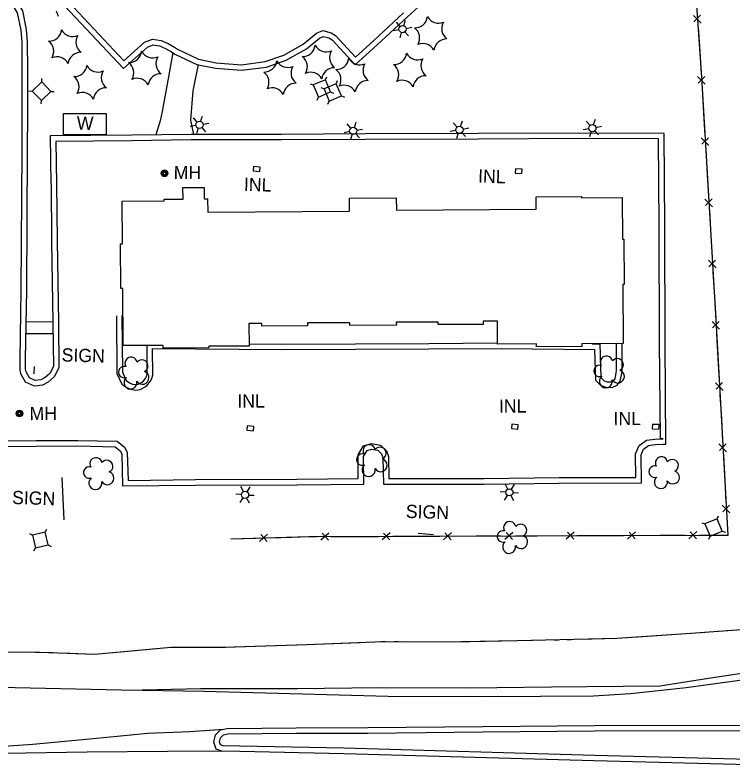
# Model space of a CAD drawing. Extents: x 353423 to 364002, y 127000 to 201942.
# Drawn here: x 360654.5 to 360980.5, y 148124 to 148465.9 of the extents above; entities that cross this region are included whole.
import ezdxf

# ---------------------------------------------------------------- set-up
doc = ezdxf.new("R2010")
doc.units = 0
for name, color, linetype in [('E_DTM_SlopeBottom', 7, 'Continuous'), ('E_DTM_SlopeTop', 7, 'Continuous'), ('E_FEN_Generic', 7, 'Continuous'), ('E_LAND_BrushLine', 7, 'Continuous'), ('E_MISCPROP', 7, 'Continuous'), ('E_SGN', 7, 'Continuous'), ('E_STRUCT_WingWall', 7, 'Continuous'), ('E_UTL_ETransformer', 7, 'Continuous'), ('E_WTR_FlowLine', 7, 'Continuous')]:
    doc.layers.add(name, color=color, linetype=linetype)

msp = doc.modelspace()

# ---------------------------------------------------------------- linework, layer by layer
at = {"layer": 'E_DTM_SlopeBottom'}
for p, q in [((360962.54, 148465.75), (360966.03, 148462.27)), ((360965.79, 148465.81), (360962.82, 148462.8)), ((360964.48, 148437.98), (360967.93, 148434.46)), ((360967.72, 148438), (360964.72, 148435.02)), ((360966.12, 148410.17), (360969.57, 148406.65)), ((360969.36, 148410.2), (360966.36, 148407.22)), ((360967.75, 148382.37), (360971.21, 148378.85)), ((360971, 148382.39), (360968, 148379.41)), ((360969.39, 148354.56), (360972.84, 148351.04)), ((360972.63, 148354.58), (360969.63, 148351.6)), ((360971.03, 148326.75), (360974.48, 148323.23)), ((360974.27, 148326.77), (360971.27, 148323.8)), ((360972.59, 148298.95), (360976.02, 148295.41)), ((360975.83, 148298.96), (360972.82, 148295.99)), ((360974.13, 148271.13), (360977.57, 148267.6)), ((360977.37, 148271.14), (360974.36, 148268.18)), ((360975.67, 148243.32), (360979.11, 148239.79)), ((360978.91, 148243.33), (360975.9, 148240.36)), ((360796.99, 148230.64), (360793.29, 148227.39)), ((360796.84, 148227.4), (360794.03, 148230.56)), ((360824.85, 148230.75), (360821.15, 148227.5)), ((360824.69, 148227.51), (360821.89, 148230.67)), ((360852.71, 148230.86), (360849, 148227.61)), ((360852.55, 148227.62), (360849.74, 148230.78)), ((360880.56, 148230.97), (360876.86, 148227.72)), ((360880.4, 148227.73), (360877.6, 148230.89)), ((360908.42, 148231.08), (360904.71, 148227.83)), ((360908.26, 148227.84), (360905.45, 148231)), ((360936.27, 148231.19), (360932.57, 148227.94)), ((360936.11, 148227.95), (360933.31, 148231.11)), ((360964.13, 148231.3), (360960.42, 148228.05)), ((360963.97, 148228.06), (360961.16, 148231.22)), ((360769.1, 148230.08), (360765.48, 148226.74)), ((360769.03, 148226.84), (360766.14, 148229.93))]:
    msp.add_line(p, q, dxfattribs=at)
for points in [[(360953.85, 148615.9), (360966.24, 148437.71), (360973.03, 148322.39), (360978.17, 148229.61), (360787.96, 148228.87), (360752.42, 148227.87)], [(360964.65, 148460.46), (360965.44, 148449.17)], [(360965.44, 148449.17), (360966.13, 148439.24)], [(360966.53, 148432.67), (360967.2, 148421.37)], [(360676.55, 148411.54), (360676.51, 148421.22), (360695.83, 148421.28), (360695.82, 148411.45)], [(360967.2, 148421.37), (360967.78, 148411.43)], [(360695.82, 148411.46), (360676.55, 148411.54)], [(360968.17, 148404.86), (360968.84, 148393.57)], [(360765.65, 148394.88), (360765.79, 148396.88), (360762.8, 148397.08), (360762.66, 148395.09), (360765.65, 148394.88)], [(360884.68, 148393.92), (360884.77, 148395.92), (360881.77, 148396.04), (360881.69, 148394.05), (360884.68, 148393.92)], [(360968.84, 148393.57), (360969.42, 148383.63)], [(360969.81, 148377.06), (360970.47, 148365.76)], [(360970.47, 148365.76), (360971.06, 148355.82)], [(360971.45, 148349.25), (360972.11, 148337.95)], [(360972.11, 148337.95), (360972.7, 148328.01)], [(360973.08, 148321.44), (360973.71, 148310.14)], [(360973.71, 148310.14), (360974.26, 148300.2)], [(360974.62, 148293.63), (360975.25, 148282.33)], [(360975.25, 148282.33), (360975.8, 148272.39)], [(360762.74, 148277.09), (360762.91, 148279.08), (360759.92, 148279.33), (360759.75, 148277.34), (360762.74, 148277.09)], [(360882.88, 148277.86), (360883.03, 148279.85), (360880.03, 148280.07), (360879.89, 148278.07), (360882.88, 148277.86)], [(360946.88, 148277.9), (360946.96, 148279.9), (360943.96, 148280.02), (360943.88, 148278.02), (360946.88, 148277.9)], [(360976.16, 148265.82), (360976.79, 148254.51)], [(360976.79, 148254.51), (360977.34, 148244.57)], [(360977.7, 148238), (360978.17, 148229.61), (360975.25, 148229.6)], [(360763.73, 148228.19), (360752.42, 148227.87)], [(360780.27, 148228.65), (360770.31, 148228.37)], [(360791.58, 148228.88), (360787.96, 148228.87), (360780.27, 148228.65)], [(360808.12, 148228.95), (360798.16, 148228.91)], [(360819.44, 148228.99), (360808.12, 148228.95)], [(360835.97, 148229.06), (360826.02, 148229.02)], [(360847.29, 148229.1), (360835.97, 148229.06)], [(360863.83, 148229.17), (360853.87, 148229.13)], [(360875.15, 148229.21), (360863.83, 148229.17)], [(360891.68, 148229.27), (360881.73, 148229.24)], [(360903, 148229.32), (360891.68, 148229.27)], [(360919.54, 148229.39), (360909.58, 148229.35)], [(360930.86, 148229.43), (360919.54, 148229.39)], [(360947.39, 148229.49), (360937.44, 148229.46)], [(360958.71, 148229.54), (360947.39, 148229.49)], [(360975.25, 148229.6), (360965.29, 148229.56)]]:
    msp.add_lwpolyline(points, dxfattribs=at)
at = {"layer": 'E_DTM_SlopeTop'}
for points in [[(361018.07, 148171.64), (361001.55, 148169.45), (360969.36, 148164.52), (360947.32, 148161.15), (360930.7, 148160.97), (360898.07, 148160.62), (360860.82, 148160.25), (360819.83, 148160.3), (360782.64, 148159.93), (360738.68, 148159.89), (360705.89, 148159.19)], [(361018.26, 148169.25), (360996.77, 148165.43), (360959.34, 148160.28), (360934.01, 148157.63), (360917.24, 148156.53), (360869.06, 148156.24), (360823.96, 148156.39)], [(360823.96, 148156.39), (360779.41, 148157.62), (360740.17, 148158.63), (360702.84, 148159.24), (360647.39, 148160.45), (360605.89, 148161.49), (360556.7, 148162.35), (360516.95, 148163.2), (360484.92, 148164.18), (360476.79, 148164.74)], [(360748.72, 148131.51), (360723.79, 148131.42), (360687.26, 148131.07), (360649.83, 148130.49), (360605.56, 148130.78), (360662.64, 148134.75), (360690.03, 148137.37), (360714.75, 148139.74), (360733.87, 148140.52), (360749.39, 148141.62)], [(361040.76, 148123.96), (360917.55, 148127.13), (360803.88, 148130.43), (360756.54, 148131.36), (360748.47, 148131.51), (360745.8, 148132.51), (360744.76, 148135.7), (360745.51, 148138.97), (360747.87, 148141.25), (360750.76, 148141.95), (360782.19, 148142.22), (360814.75, 148142.29), (360866.88, 148142.86), (360917.61, 148143.25), (360985.59, 148143.43)], [(361040.83, 148126.46), (360917.62, 148129.63), (360803.95, 148132.93), (360756.59, 148133.86), (360748.95, 148134), (360747.8, 148134.43), (360747.35, 148135.81), (360747.78, 148137.69), (360749.12, 148138.98), (360751.07, 148139.45), (360782.2, 148139.72), (360814.77, 148139.79), (360866.9, 148140.36), (360917.62, 148140.75), (360985.6, 148140.93)]]:
    msp.add_lwpolyline(points, dxfattribs=at)
at = {"layer": 'E_FEN_Generic'}
for centre, radius, start, end in [((360836.08, 148465.86), 5.72, 268.1583, 353.9232), ((360846.81, 148467.95), 5.72, 208.1583, 293.9232), ((360832.52, 148455.51), 5.72, 328.1583, 53.9232), ((360854, 148459.7), 5.72, 148.1583, 233.9232), ((360669.93, 148459.81), 5.72, 268.1583, 353.9232), ((360680.67, 148461.91), 5.72, 208.1583, 293.9232), ((360687.85, 148453.65), 5.72, 148.1583, 233.9232), ((360666.38, 148449.46), 5.72, 328.1583, 53.9232), ((360839.71, 148447.26), 5.72, 28.1583, 113.9232), ((360850.44, 148449.35), 5.72, 88.1583, 173.9232), ((360706.28, 148450.08), 5.72, 268.1583, 353.9232), ((360717.02, 148452.17), 5.72, 208.1583, 293.9232), ((360785.09, 148452.8), 5.72, 268.1583, 353.9232), ((360795.83, 148454.9), 5.72, 208.1583, 293.9232), ((360803.01, 148446.65), 5.72, 148.1583, 233.9232), ((360673.56, 148441.21), 5.72, 28.1583, 113.9232), ((360684.3, 148443.3), 5.72, 88.1583, 173.9232), ((360724.2, 148443.92), 5.72, 148.1583, 233.9232), ((360781.54, 148442.46), 5.72, 328.1583, 53.9232), ((360800.35, 148446.94), 5.72, 268.1583, 353.9232), ((360811.08, 148449.04), 5.72, 208.1583, 293.9232), ((360826.58, 148449.17), 5.72, 268.1583, 353.9232), ((360837.31, 148451.26), 5.72, 208.1583, 293.9232), ((360844.5, 148443.01), 5.72, 148.1583, 233.9232), ((360681.42, 148443.66), 5.72, 268.1583, 353.9232), ((360692.16, 148445.76), 5.72, 208.1583, 293.9232), ((360702.72, 148439.73), 5.72, 328.1583, 53.9232), ((360767.66, 148445.74), 5.72, 268.1583, 353.9232), ((360778.39, 148447.84), 5.72, 208.1583, 293.9232), ((360785.58, 148439.58), 5.72, 148.1583, 233.9232), ((360818.27, 148440.79), 5.72, 148.1583, 233.9232), ((360823.02, 148438.82), 5.72, 328.1583, 53.9232), ((360699.34, 148437.51), 5.72, 148.1583, 233.9232), ((360720.65, 148433.57), 5.72, 88.1583, 173.9232), ((360764.1, 148435.39), 5.72, 328.1583, 53.9232), ((360788.72, 148434.2), 5.72, 28.1583, 113.9232), ((360799.46, 148436.3), 5.72, 88.1583, 173.9232), ((360796.79, 148436.6), 5.72, 328.1583, 53.9232), ((360677.86, 148433.32), 5.72, 328.1583, 53.9232), ((360709.91, 148431.47), 5.72, 28.1583, 113.9232), ((360814.71, 148430.44), 5.72, 88.1583, 173.9232), ((360830.21, 148430.57), 5.72, 28.1583, 113.9232), ((360840.94, 148432.66), 5.72, 88.1583, 173.9232), ((360695.79, 148427.16), 5.72, 88.1583, 173.9232), ((360771.29, 148427.14), 5.72, 28.1583, 113.9232), ((360782.02, 148429.23), 5.72, 88.1583, 173.9232), ((360803.98, 148428.34), 5.72, 28.1583, 113.9232), ((360685.05, 148425.06), 5.72, 28.1583, 113.9232), ((360707.18, 148307.74), 2.78, 11.0185, 212.0296), ((360712.1, 148306.57), 2.78, 294.3415, 142.1145), ((360923.04, 148308.28), 2.78, 11.0185, 212.0296), ((360927.97, 148307.1), 2.78, 294.3415, 142.1145), ((360704.09, 148303.76), 2.61, 73.7267, 291.6593), ((360919.95, 148304.29), 2.61, 73.7267, 291.6593), ((360712.36, 148301.2), 2.97, 211.3706, 72.6045), ((360928.22, 148301.73), 2.97, 211.3706, 72.6045), ((360706.93, 148299.02), 2.97, 129.0214, 11.9947), ((360922.79, 148299.55), 2.97, 129.0214, 11.9947), ((360815.33, 148268.01), 2.78, 11.0185, 212.0296), ((360820.25, 148266.84), 2.78, 294.3415, 142.1145), ((360691.25, 148262.1), 2.78, 11.0185, 212.0296), ((360812.23, 148264.03), 2.61, 73.7267, 291.6593), ((360948.06, 148262.5), 2.78, 11.0185, 212.0296), ((360696.17, 148260.92), 2.78, 294.3415, 142.1145), ((360815.07, 148259.29), 2.97, 129.0214, 11.9947), ((360820.5, 148261.47), 2.97, 211.3706, 72.6045), ((360952.98, 148261.32), 2.78, 294.3415, 142.1145), ((360688.16, 148258.11), 2.61, 73.7267, 291.6593), ((360696.43, 148255.56), 2.97, 211.3706, 72.6045), ((360944.97, 148258.51), 2.61, 73.7267, 291.6593), ((360953.24, 148255.96), 2.97, 211.3706, 72.6045), ((360690.99, 148253.38), 2.97, 129.0214, 11.9947), ((360947.8, 148253.78), 2.97, 129.0214, 11.9947), ((360879.14, 148233.1), 2.78, 11.0185, 212.0296), ((360884.07, 148231.93), 2.78, 294.3415, 142.1145), ((360876.05, 148229.12), 2.61, 73.7267, 291.6593), ((360884.32, 148226.56), 2.97, 211.3706, 72.6045), ((360878.89, 148224.38), 2.97, 129.0214, 11.9947)]:
    msp.add_arc(centre, radius, start, end, dxfattribs=at)
at = {"layer": 'E_LAND_BrushLine'}
for p, q in [((360673.23, 148467.77), (360674.15, 148465.43)), ((360830.99, 148461.11), (360831.87, 148463.55)), ((360829.42, 148460.79), (360827.71, 148462.75)), ((360832.14, 148459.85), (360834.71, 148460.37)), ((360828.85, 148459.22), (360826.31, 148458.74)), ((360829.92, 148457.99), (360829.17, 148455.6)), ((360831.58, 148458.33), (360833.25, 148456.43)), ((360737.19, 148417.3), (360735.47, 148419.26)), ((360738.76, 148417.62), (360739.63, 148420.06)), ((360917.17, 148416.14), (360918.04, 148418.58)), ((360736.61, 148415.74), (360734.08, 148415.25)), ((360739.91, 148416.36), (360742.47, 148416.88)), ((360807.03, 148414.55), (360805.31, 148416.5)), ((360808.59, 148414.86), (360809.47, 148417.3)), ((360855.25, 148415.05), (360853.53, 148417.01)), ((360856.82, 148415.36), (360857.69, 148417.8)), ((360915.6, 148415.83), (360913.88, 148417.79)), ((360918.32, 148414.89), (360920.88, 148415.4)), ((360737.69, 148414.51), (360736.94, 148412.11)), ((360739.35, 148414.84), (360741.01, 148412.95)), ((360806.45, 148412.98), (360803.91, 148412.49)), ((360807.53, 148411.75), (360806.77, 148409.35)), ((360809.18, 148412.08), (360810.85, 148410.19)), ((360809.74, 148413.61), (360812.31, 148414.12)), ((360854.67, 148413.48), (360852.14, 148412.99)), ((360855.75, 148412.25), (360855, 148409.86)), ((360857.41, 148412.58), (360859.07, 148410.69)), ((360857.97, 148414.11), (360860.53, 148414.62)), ((360915.02, 148414.26), (360912.49, 148413.77)), ((360916.1, 148413.03), (360915.35, 148410.64)), ((360917.76, 148413.36), (360919.42, 148411.47)), ((360663.2, 148306.32), (360663.04, 148302.99)), ((360675.79, 148255.94), (360676.67, 148236.59)), ((360758.18, 148249.46), (360757.05, 148251.8)), ((360759.88, 148249.4), (360761.31, 148251.59)), ((360878.21, 148250.6), (360877.08, 148252.93)), ((360879.91, 148250.54), (360881.34, 148252.73)), ((360757.3, 148248.12), (360754.7, 148248.28)), ((360760.57, 148247.93), (360763.09, 148247.79)), ((360877.33, 148249.26), (360874.73, 148249.41)), ((360878.04, 148247.75), (360876.62, 148245.6)), ((360879.68, 148247.65), (360880.86, 148245.44)), ((360880.6, 148249.07), (360883.12, 148248.93)), ((360758.01, 148246.61), (360756.58, 148244.46)), ((360759.64, 148246.52), (360760.82, 148244.3)), ((360837.56, 148230.55), (360844.59, 148230.06))]:
    msp.add_line(p, q, dxfattribs=at)
for centre in [(360830.49, 148459.55), (360738.25, 148416.06), (360856.31, 148413.8), (360916.66, 148414.58), (360808.09, 148413.3), (360758.93, 148248.01), (360878.97, 148249.14)]:
    msp.add_circle(centre, 1.64, dxfattribs=at)
at = {"layer": 'E_MISCPROP'}
for points in [[(360660.26, 148421.24), (360660.3, 148441.09), (360660.18, 148453.71), (360659.72, 148459.41), (360657.97, 148467.84), (360651.39, 148479.01), (360635.68, 148496.77), (360631.56, 148500.72), (360622.09, 148507.21), (360611.32, 148510.1), (360575.08, 148513.27), (360553.56, 148515.81), (360547.65, 148516.95), (360544.69, 148518.39), (360543.54, 148519.32), (360530.3, 148534.49), (360502.93, 148510.98), (360487.56, 148497.45), (360482.2, 148493.31), (360479.58, 148493.44), (360477.43, 148494.84), (360470.29, 148500.88), (360465.34, 148505.96), (360460.22, 148510.74)], [(360657.76, 148421.24), (360657.8, 148441.08), (360657.68, 148453.6), (360657.24, 148459.05), (360655.61, 148466.93), (360649.36, 148477.53), (360633.87, 148495.03), (360629.98, 148498.77), (360621.03, 148504.9), (360610.88, 148507.63), (360574.83, 148510.78), (360553.18, 148513.34), (360546.85, 148514.55), (360543.34, 148516.26), (360541.8, 148517.51), (360530.05, 148530.98), (360504.57, 148509.1), (360489.15, 148495.52), (360483, 148490.77), (360478.79, 148490.98), (360475.93, 148492.83), (360468.59, 148499.05), (360463.59, 148504.17), (360458.51, 148508.91)], [(360677.11, 148470.02), (360703.72, 148441.72), (360714.68, 148451.4), (360717.17, 148452.4), (360720.17, 148451.95), (360722.9, 148450.77), (360725.55, 148449.23), (360727.08, 148448.19), (360737.03, 148443.53), (360745.52, 148441.76), (360757.35, 148440.82), (360768.7, 148442.3), (360777.61, 148445.38), (360786.83, 148450.65), (360792.73, 148455.47), (360794.48, 148456.21), (360797.05, 148455.57), (360798.49, 148454.68), (360808.96, 148443.27), (360819, 148452.39), (360832.68, 148465.12), (360849.31, 148480.36)], [(360678.94, 148471.72), (360703.88, 148445.2), (360713.35, 148453.56), (360716.86, 148454.98), (360720.86, 148454.38), (360724.03, 148453), (360726.88, 148451.35), (360728.32, 148450.37), (360737.83, 148445.92), (360745.88, 148444.24), (360757.28, 148443.33), (360768.13, 148444.75), (360776.58, 148447.67), (360785.41, 148452.72), (360791.43, 148457.63), (360794.27, 148458.83), (360798.03, 148457.91), (360800.1, 148456.63), (360809.12, 148446.79), (360817.31, 148454.24), (360830.98, 148466.96)], [(360726.12, 148448.84), (360724.13, 148437.79), (360721.33, 148422.1), (360720.36, 148417.93), (360718.42, 148411.47)], [(360737.67, 148443.4), (360735.3, 148431.55), (360734.2, 148418.17), (360735.56, 148411.6)], [(360673.37, 148389.29), (360673.61, 148363.32), (360674.17, 148326.29), (360674.41, 148305.69), (360672.33, 148301.61), (360669.56, 148299.21), (360667.02, 148297.81), (360663.32, 148297.33), (360659.23, 148299.16), (360657.17, 148303.01), (360656.79, 148304.86), (360656.77, 148309.81), (360657.29, 148341.02), (360657.69, 148404.25), (360657.76, 148421.33)], [(360670.87, 148389.27), (360671.11, 148363.29), (360671.67, 148326.26), (360671.91, 148306.27), (360670.33, 148303.18), (360668.12, 148301.28), (360666.23, 148300.22), (360663.7, 148299.9), (360661.03, 148301.09), (360659.55, 148303.87), (360659.29, 148305.12), (360659.27, 148309.8), (360659.79, 148340.99), (360660.19, 148404.23), (360660.26, 148421.31)], [(360867.51, 148252.88), (360901.6, 148253.36), (360938.98, 148253.42), (360938.79, 148266.18), (360939.88, 148268.82), (360942.17, 148270.39), (360945.21, 148270.86), (360948.88, 148270.97), (360950.06, 148270.95), (360949.7, 148317.33), (360949.55, 148370.26), (360949.24, 148412.14), (360910.47, 148412.29), (360864.98, 148412.09), (360813.61, 148411.95), (360775.54, 148411.7), (360734.52, 148411.7), (360707.53, 148411.32), (360670.43, 148411.04), (360670.77, 148389.26)], [(360867.47, 148255.38), (360901.58, 148255.86), (360936.45, 148255.92), (360936.29, 148266.65), (360937.85, 148270.46), (360941.23, 148272.77), (360944.98, 148273.36), (360948.87, 148273.47), (360947.54, 148273.5), (360947.2, 148317.32), (360947.05, 148370.24), (360946.76, 148409.65), (360910.47, 148409.79), (360864.99, 148409.59), (360813.62, 148409.45), (360775.54, 148409.2), (360734.54, 148409.2), (360707.56, 148408.82), (360672.97, 148408.56), (360673.27, 148389.3)], [(360671.67, 148326.44), (360659.55, 148326.58)], [(360700.55, 148329.37), (360700.79, 148303.13), (360702.98, 148298.29), (360705.25, 148296.71), (360707.12, 148295.93), (360709.26, 148295.52), (360711.25, 148295.86), (360714.18, 148297.36), (360715.84, 148299.41), (360716.56, 148300.85), (360717.04, 148302.58), (360716.96, 148314.52), (360775.82, 148314.01), (360842.39, 148314.26), (360875.3, 148314.53), (360917.61, 148314.08), (360918.05, 148300.14), (360920.43, 148297.82), (360922.73, 148296.85), (360925.68, 148296.82), (360927.93, 148297.77), (360929.37, 148299.68), (360930.17, 148304.04), (360930.17, 148316.68)], [(360703.05, 148329.39), (360703.28, 148303.68), (360704.98, 148299.95), (360706.46, 148298.92), (360707.85, 148298.34), (360709.29, 148298.06), (360710.45, 148298.26), (360712.57, 148299.34), (360713.73, 148300.77), (360714.21, 148301.75), (360714.54, 148302.91), (360714.45, 148315.84)], [(360659.46, 148321.28), (360671.73, 148321.23)], [(360760.79, 148316.64), (360775.82, 148316.51), (360842.38, 148316.76), (360873.59, 148317.02)], [(360916.54, 148316.6), (360920.03, 148316.56), (360920.52, 148301.23), (360921.84, 148299.94), (360923.25, 148299.35), (360925.19, 148299.33), (360926.34, 148299.81), (360927.02, 148300.72), (360927.67, 148304.27), (360927.67, 148316.66)], [(360646.54, 148272.5), (360664.04, 148272.68), (360682.97, 148272.69), (360700.82, 148272.36), (360704.18, 148269.69), (360705.43, 148267.33), (360705.8, 148254.55), (360736.38, 148254.94), (360782.4, 148255.08), (360810.33, 148255.36), (360810.28, 148266.13), (360812.74, 148270.29), (360816.31, 148271.27), (360820.49, 148270.55), (360823.13, 148267.98), (360824.02, 148265.39), (360824.23, 148255.36), (360867.51, 148255.38)], [(360646.5, 148270), (360664.05, 148270.18), (360682.95, 148270.19), (360699.93, 148269.88), (360702.22, 148268.06), (360702.95, 148266.68), (360703.37, 148252.02), (360736.4, 148252.44), (360782.42, 148252.58), (360812.84, 148252.88), (360812.79, 148265.45), (360814.37, 148268.15), (360816.43, 148268.71), (360819.3, 148268.22), (360820.96, 148266.61), (360821.52, 148264.95), (360821.79, 148252.86), (360867.51, 148252.88)]]:
    msp.add_lwpolyline(points, dxfattribs=at)
at = {"layer": 'E_SGN'}
for p, q in [((360666.62, 148435.57), (360666.65, 148437.07)), ((360795.46, 148436.51), (360796.03, 148437.89)), ((360800.35, 148434.73), (360800.92, 148436.12)), ((360788.54, 148434.74), (360789.93, 148434.18)), ((360793.43, 148432.97), (360794.82, 148432.4)), ((360660.8, 148431.44), (360662.3, 148431.41)), ((360670.78, 148431.24), (360672.28, 148431.21)), ((360797.79, 148430.98), (360799.18, 148430.41)), ((360802.68, 148429.2), (360804.07, 148428.64)), ((360666.42, 148425.58), (360666.46, 148427.08)), ((360791.7, 148427.26), (360792.26, 148428.65)), ((360796.58, 148425.49), (360797.15, 148426.87)), ((360973.33, 148237.11), (360973.9, 148238.5)), ((360966.41, 148235.35), (360967.8, 148234.78)), ((360661.11, 148230.49), (360662.39, 148229.7)), ((360668.22, 148231.09), (360669.01, 148232.37)), ((360975.66, 148231.58), (360977.05, 148231.02)), ((360969.57, 148227.86), (360970.13, 148229.25)), ((360662.99, 148222.59), (360663.78, 148223.86)), ((360669.61, 148225.26), (360670.89, 148224.47))]:
    msp.add_line(p, q, dxfattribs=at)
for points in [[(360789.93, 148434.18), (360792.26, 148428.65), (360797.79, 148430.98), (360795.46, 148436.51)], [(360662.3, 148431.41), (360666.46, 148427.08), (360670.78, 148431.24), (360666.62, 148435.57)], [(360794.82, 148432.4), (360797.15, 148426.87), (360802.68, 148429.2), (360800.35, 148434.73)], [(360967.8, 148234.78), (360970.13, 148229.25), (360975.66, 148231.58), (360973.33, 148237.11)], [(360662.39, 148229.7), (360663.78, 148223.86), (360669.61, 148225.26), (360668.22, 148231.09)]]:
    msp.add_lwpolyline(points, close=True, dxfattribs=at)
at = {"layer": 'E_STRUCT_WingWall'}
for points in [[(360984.38, 148186.72), (360961.34, 148184.96), (360927.82, 148182.71), (360882.47, 148181.62), (360848.68, 148181.04), (360821.62, 148181.29), (360786.99, 148179.82), (360749.73, 148178.61), (360725.44, 148178.61), (360690.52, 148175.53), (360661.55, 148176.51), (360634.37, 148176.2), (360605.14, 148175.44), (360570.63, 148179.36), (360542.41, 148181.58), (360505.33, 148184.53), (360486.65, 148186.68), (360479.01, 148188.3), (360477.47, 148188.59), (360472.64, 148189.46), (360469.36, 148189.87)], [(360979.64, 148186.36), (360977.68, 148186.21)], [(360939.49, 148183.49), (360927.82, 148182.71), (360911.04, 148182.31)], [(360967.89, 148185.46), (360961.34, 148184.96), (360939.49, 148183.49)], [(360973.76, 148185.91), (360971.81, 148185.76)], [(360782.45, 148179.68), (360753.98, 148178.75)], [(360810.9, 148180.84), (360786.99, 148179.82), (360782.45, 148179.68)], [(360816.79, 148181.09), (360814.83, 148181)], [(360822.67, 148181.28), (360821.62, 148181.29), (360820.71, 148181.25)], [(360828.57, 148181.23), (360826.6, 148181.24)], [(360860.97, 148181.25), (360848.68, 148181.04), (360832.49, 148181.19)], [(360889.44, 148181.79), (360882.47, 148181.62), (360860.97, 148181.25)], [(360895.33, 148181.93), (360893.37, 148181.89)], [(360901.22, 148182.07), (360899.26, 148182.02)], [(360907.11, 148182.21), (360905.15, 148182.17)], [(360659.86, 148176.49), (360657.9, 148176.47)], [(360665.76, 148176.37), (360663.79, 148176.43)], [(360671.64, 148176.17), (360669.68, 148176.23)], [(360703.99, 148176.72), (360690.52, 148175.53), (360675.57, 148176.03)], [(360732.38, 148178.61), (360725.44, 148178.61), (360703.99, 148176.72)], [(360738.28, 148178.61), (360736.31, 148178.61)], [(360744.17, 148178.61), (360742.2, 148178.61)], [(360750.06, 148178.62), (360749.73, 148178.61), (360748.09, 148178.61)]]:
    msp.add_lwpolyline(points, dxfattribs=at)
at = {"layer": 'E_UTL_ETransformer'}
for centre, radius in [((360722.39, 148394.02), 1.5), ((360722.39, 148394.02), 1.22), ((360722.38, 148394), 0.968), ((360722.36, 148394), 0.605), ((360656.54, 148284.96), 1.5), ((360656.54, 148284.96), 1.22), ((360656.54, 148284.94), 0.968), ((360656.51, 148284.94), 0.605)]:
    msp.add_circle(centre, radius, dxfattribs=at)
at = {"layer": 'E_WTR_FlowLine'}
msp.add_lwpolyline([(360827.68, 148377.35), (360891.21, 148377.72), (360891.17, 148383.32), (360911.68, 148383.44), (360911.68, 148382.93), (360930.22, 148383.04), (360930.33, 148364.14), (360930.97, 148364.15), (360931.09, 148343.5), (360930.5, 148343.5), (360930.66, 148316.68), (360911.94, 148316.57), (360911.95, 148315.41), (360891.37, 148315.29), (360891.36, 148316.61), (360873.6, 148316.51), (360873.54, 148326.85), (360867.08, 148326.81), (360867.09, 148325.42), (360846.6, 148325.3), (360846.6, 148326.47), (360827.64, 148326.36), (360827.65, 148325.04), (360806.59, 148324.92), (360806.58, 148326.17), (360787.35, 148326.06), (360787.36, 148324.8), (360766.54, 148324.68), (360766.54, 148325.81), (360760.73, 148325.78), (360760.79, 148315.6), (360742.45, 148315.49), (360742.46, 148314.79), (360721.81, 148314.67), (360721.8, 148315.88), (360703.6, 148315.77), (360703.45, 148341.71), (360702.53, 148341.7), (360702.41, 148362), (360703.3, 148362.01), (360703.18, 148381.38), (360722.29, 148381.49), (360722.29, 148382.28), (360730.8, 148382.33), (360730.77, 148387.56), (360740.41, 148387.61), (360740.44, 148382.48), (360741.97, 148382.49), (360742.01, 148376.45), (360806.43, 148376.82), (360806.39, 148382.8), (360827.64, 148382.93)], close=True, dxfattribs=at)

# ---------------------------------------------------------------- texts
at = {"layer": 'E_DTM_SlopeBottom'}
for s, rotation, p in [('W', 358.2653, (360682.43, 148413.94)), ('INL', 358.2653, (360864.71, 148389.84)), ('INL', 358.2653, (360758.37, 148386.08)), ('INL', 0.3135, (360755.47, 148287.58)), ('INL', 0.3135, (360874.25, 148285.3)), ('INL', 0.3135, (360926.29, 148279.62))]:
    msp.add_text(s, height=6, rotation=rotation, dxfattribs=at).set_placement(p)
at = {"layer": 'E_LAND_BrushLine'}
for p in [(360675.58, 148308.63), (360653.08, 148243.86), (360831.89, 148237.54)]:
    msp.add_text('SIGN', height=6, rotation=358.2653, dxfattribs=at).set_placement(p)
at = {"layer": 'E_UTL_ETransformer'}
for rotation, p in [(359.7762, (360726.54, 148391.43)), (0.5329, (360661.12, 148281.91))]:
    msp.add_text('MH', height=6, rotation=rotation, dxfattribs=at).set_placement(p)

doc.saveas('drawing.dxf')
